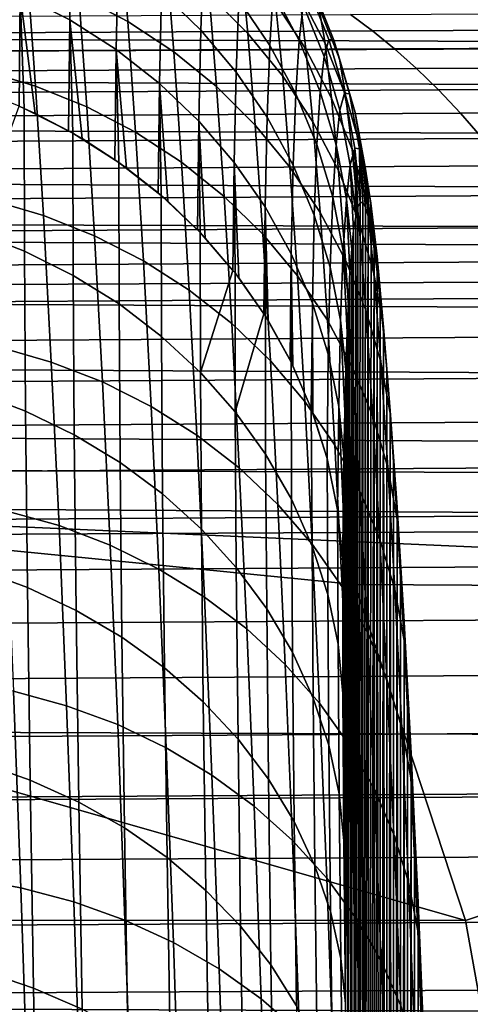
# Model space of a CAD drawing. Header units: metres. Extents: x -23 to 242, y -40 to 23.
# Tile 343 of 450: x 76.34 to 77.53, y 13.94 to 16.55. Entities that reach past the tile are written whole.
import ezdxf

# ---------------------------------------------------------------- set-up
doc = ezdxf.new("R2010")
doc.units = ezdxf.units.M
doc.layers.add('solid_10171013', color=7, linetype='CONTINUOUS')

msp = doc.modelspace()

# ---------------------------------------------------------------- linework, layer by layer
at = {"layer": 'solid_10171013'}
for points in [[(61.950001, 16.404007, 108.028671), (79.095642, 16.478424, 107.922081), (79.087334, 17.052004, 107.046646), (61.950001, 16.984354, 107.155243)], [(76.339409, 16.615269, 102.3265), (76.344955, 16.862541, 101.421326), (76.475853, 16.794706, 101.403969), (76.470352, 16.54862, 102.305283)], [(76.474808, 16.860437, 93.057098), (76.495079, 16.613081, 92.152191), (76.624847, 16.544456, 92.174278), (76.604736, 16.790985, 93.075348)], [(76.713768, 16.623343, 101.359573), (76.72123, 16.818521, 100.456123), (76.825829, 16.715263, 100.435226), (76.818451, 16.521488, 101.332977)], [(76.821091, 16.812765, 94.022682), (76.840202, 16.616213, 93.119453), (76.943443, 16.512606, 93.144875), (76.924553, 16.708141, 94.042412)], [(76.470352, 16.54862, 102.305283), (76.475853, 16.794706, 101.403969), (76.599197, 16.714712, 101.383316), (76.593735, 16.469995, 102.280128)], [(76.604736, 16.790985, 93.075348), (76.624847, 16.544456, 92.174278), (76.746864, 16.463783, 92.199608), (76.726929, 16.709309, 93.096199)], [(76.91951, 16.602407, 100.412224), (76.928719, 16.74674, 99.51165), (77.010437, 16.624128, 99.493462), (77.00135, 16.48106, 100.387337)], [(76.999153, 16.740553, 94.963936), (77.016991, 16.593912, 94.06356), (77.097496, 16.471193, 94.085922), (77.079903, 16.616961, 94.979599)], [(76.217422, 16.711615, 92.118599), (76.238319, 16.415077, 91.222641), (76.379623, 16.37303, 91.240021), (76.358826, 16.668982, 92.133568)], [(76.593735, 16.469995, 102.280128), (76.599197, 16.714712, 101.383316), (76.713768, 16.623343, 101.359573), (76.708359, 16.380165, 102.251305)], [(76.726929, 16.709309, 93.096199), (76.746864, 16.463783, 92.199608), (76.859932, 16.371851, 92.227936), (76.840202, 16.616213, 93.119453)], [(76.818451, 16.521488, 101.332977), (76.825829, 16.715263, 100.435226), (76.91951, 16.602407, 100.412224), (76.912224, 16.410151, 101.303772)], [(76.924553, 16.708141, 94.042412), (76.943443, 16.512606, 93.144875), (77.035645, 16.399504, 93.172226), (77.016991, 16.593912, 94.06356)], [(77.010437, 16.624128, 99.493462), (77.021301, 16.719233, 98.593185), (77.090218, 16.588305, 98.580864), (77.079506, 16.49415, 99.474007)], [(77.063309, 16.714886, 95.879723), (77.079903, 16.616961, 94.979599), (77.147957, 16.486017, 94.995888), (77.131599, 16.583376, 95.888885)], [(76.246925, 16.356014, 103.230995), (76.202202, 16.669292, 102.343582), (76.339409, 16.615269, 102.3265), (76.336037, 16.319998, 103.217209)], [(76.358826, 16.668982, 92.133568), (76.379623, 16.37303, 91.240021), (76.515747, 16.31794, 91.261742), (76.495079, 16.613081, 92.152191)], [(61.950001, 16.65839, 85.342072), (79.397614, 16.603926, 85.261131), (79.418724, 15.994476, 84.409538), (61.950001, 16.052542, 84.48674)], [(76.708359, 16.380165, 102.251305), (76.713768, 16.623343, 101.359573), (76.818451, 16.521488, 101.332977), (76.813103, 16.28001, 102.21907)], [(76.840202, 16.616213, 93.119453), (76.859932, 16.371851, 92.227936), (76.962944, 16.269558, 92.258987), (76.943443, 16.512606, 93.144875)], [(77.00135, 16.48106, 100.387337), (77.010437, 16.624128, 99.493462), (77.079506, 16.49415, 99.474007), (77.070549, 16.352407, 100.360817)], [(77.079903, 16.616961, 94.979599), (77.097496, 16.471193, 94.085922), (77.165291, 16.34119, 94.109291), (77.147957, 16.486017, 94.995888)], [(77.090218, 16.588305, 98.580864), (77.10257, 16.634611, 97.683922), (77.157951, 16.496973, 97.678284), (77.145798, 16.451252, 98.567764)], [(77.10257, 16.634611, 97.683922), (77.116417, 16.632959, 96.785744), (77.171585, 16.495132, 96.78759), (77.157951, 16.496973, 97.678284)], [(77.116417, 16.632959, 96.785744), (77.131599, 16.583376, 95.888885), (77.186539, 16.445759, 95.898193), (77.171585, 16.495132, 96.78759)], [(75.359116, 16.59815, 276.34552), (75.326714, 16.500357, 276.526489), (81.921539, 16.475328, 277.738831), (81.953369, 16.575804, 277.559265)], [(76.349747, 16.313879, 103.214867), (76.336037, 16.319998, 103.217209), (76.339409, 16.615269, 102.3265)], [(76.378448, 16.300545, 103.209755), (76.339409, 16.615269, 102.3265), (76.470352, 16.54862, 102.305283), (76.466995, 16.254726, 103.192184)], [(76.378448, 16.300545, 103.209755), (76.349747, 16.313879, 103.214867), (76.339409, 16.615269, 102.3265)], [(76.495079, 16.613081, 92.152191), (76.515747, 16.31794, 91.261742), (76.645355, 16.250343, 91.287598), (76.624847, 16.544456, 92.174278)], [(76.912224, 16.410151, 101.303772), (76.91951, 16.602407, 100.412224), (77.00135, 16.48106, 100.387337), (76.994156, 16.290419, 101.272263)], [(77.016991, 16.593912, 94.06356), (77.035645, 16.399504, 93.172226), (77.115891, 16.278013, 93.201225), (77.097496, 16.471193, 94.085922)], [(77.079506, 16.49415, 99.474007), (77.090218, 16.588305, 98.580864), (77.145798, 16.451252, 98.567764), (77.135246, 16.358078, 99.453484)], [(77.131599, 16.583376, 95.888885), (77.147957, 16.486017, 94.995888), (77.202637, 16.349005, 95.012642), (77.186539, 16.445759, 95.898193)], [(77.215309, 16.563341, 266.897217), (79.993835, 16.574392, 267.409241), (80.052452, 16.531275, 267.074646), (77.27404, 16.519865, 266.562073)], [(74.43737, 16.549885, 266.383087), (77.215309, 16.563341, 266.897217), (77.27404, 16.519865, 266.562073), (74.496315, 16.505875, 266.047424)], [(76.478966, 16.247963, 103.18959), (76.466995, 16.254726, 103.192184), (76.470352, 16.54862, 102.305283)], [(76.503677, 16.233534, 103.184052), (76.470352, 16.54862, 102.305283), (76.593735, 16.469995, 102.280128), (76.590408, 16.1777, 103.162613)], [(76.503677, 16.233534, 103.184052), (76.478966, 16.247963, 103.18959), (76.470352, 16.54862, 102.305283)], [(76.624847, 16.544456, 92.174278), (76.645355, 16.250343, 91.287598), (76.767189, 16.170904, 91.317329), (76.746864, 16.463783, 92.199608)], [(74.496315, 16.505875, 266.047424), (77.27404, 16.519865, 266.562073), (77.332642, 16.472139, 266.227539), (74.555138, 16.457655, 265.712402)], [(76.813103, 16.28001, 102.21907), (76.818451, 16.521488, 101.332977), (76.912224, 16.410151, 101.303772), (76.906937, 16.170511, 102.183762)], [(76.943443, 16.512606, 93.144875), (76.962944, 16.269558, 92.258987), (77.054886, 16.157907, 92.29245), (77.035645, 16.399504, 93.172226)], [(77.27404, 16.519865, 266.562073), (80.052452, 16.531275, 267.074646), (80.110939, 16.483868, 266.740692), (77.332642, 16.472139, 266.227539)], [(75.326714, 16.500357, 276.526489), (75.295914, 16.386835, 276.698334), (81.891319, 16.359268, 277.908997), (81.921539, 16.475328, 277.738831)], [(77.070549, 16.352407, 100.360817), (77.079506, 16.49415, 99.474007), (77.135246, 16.358078, 99.453484), (77.126434, 16.21771, 100.332916)], [(77.145798, 16.451252, 98.567764), (77.157951, 16.496973, 97.678284), (77.199463, 16.354548, 97.672256), (77.1875, 16.309418, 98.554039)], [(77.147957, 16.486017, 94.995888), (77.165291, 16.34119, 94.109291), (77.219696, 16.205175, 94.13343), (77.202637, 16.349005, 95.012642)], [(77.157951, 16.496973, 97.678284), (77.171585, 16.495132, 96.78759), (77.212868, 16.352526, 96.789268), (77.199463, 16.354548, 97.672256)], [(77.171585, 16.495132, 96.78759), (77.186539, 16.445759, 95.898193), (77.227577, 16.303381, 95.907585), (77.212868, 16.352526, 96.789268)], [(61.950001, 15.779171, 108.870125), (79.106224, 15.859885, 108.766479), (79.095642, 16.478424, 107.922081), (61.950001, 16.404007, 108.028671)], [(74.555138, 16.457655, 265.712402), (77.332642, 16.472139, 266.227539), (77.391106, 16.419918, 265.893677), (74.613815, 16.404978, 265.378082)], [(76.600639, 16.170546, 103.159859), (76.590408, 16.1777, 103.162613), (76.593735, 16.469995, 102.280128)], [(76.621437, 16.155598, 103.154114), (76.593735, 16.469995, 102.280128), (76.708359, 16.380165, 102.251305), (76.705063, 16.089674, 103.128769)], [(76.621437, 16.155598, 103.154114), (76.600639, 16.170546, 103.159859), (76.593735, 16.469995, 102.280128)], [(76.746864, 16.463783, 92.199608), (76.767189, 16.170904, 91.317329), (76.880043, 16.080399, 91.350655), (76.859932, 16.371851, 92.227936)], [(76.994156, 16.290419, 101.272263), (77.00135, 16.48106, 100.387337), (77.070549, 16.352407, 100.360817), (77.063461, 16.163464, 101.238747)], [(77.097496, 16.471193, 94.085922), (77.115891, 16.278013, 93.201225), (77.183403, 16.149324, 93.231606), (77.165291, 16.34119, 94.109291)], [(77.332642, 16.472139, 266.227539), (80.110939, 16.483868, 266.740692), (80.169289, 16.431925, 266.40741), (77.391106, 16.419918, 265.893677)], [(77.135246, 16.358078, 99.453484), (77.145798, 16.451252, 98.567764), (77.1875, 16.309418, 98.554039), (77.177124, 16.217245, 99.432098)], [(77.186539, 16.445759, 95.898193), (77.202637, 16.349005, 95.012642), (77.243408, 16.207264, 95.029701), (77.227577, 16.303381, 95.907585)], [(74.613815, 16.404978, 265.378082), (77.391106, 16.419918, 265.893677), (77.449409, 16.362947, 265.560608), (74.672348, 16.347589, 265.044556)], [(76.238319, 16.415077, 91.222641), (76.259392, 16.071333, 90.343765), (76.400589, 16.029993, 90.363487), (76.379623, 16.37303, 91.240021)], [(76.906937, 16.170511, 102.183762), (76.912224, 16.410151, 101.303772), (76.994156, 16.290419, 101.272263), (76.988937, 16.05274, 102.145706)], [(77.391106, 16.419918, 265.893677), (80.169289, 16.431925, 266.40741), (80.227478, 16.375202, 266.07489), (77.449409, 16.362947, 265.560608)], [(81.891319, 16.359268, 277.908997), (75.295914, 16.386835, 276.698334), (75.266891, 16.258707, 276.860016), (81.862892, 16.228756, 278.068817)], [(77.035645, 16.399504, 93.172226), (77.054886, 16.157907, 92.29245), (77.134872, 16.037992, 92.328003), (77.115891, 16.278013, 93.201225)], [(74.672348, 16.347589, 265.044556), (77.449409, 16.362947, 265.560608), (77.507553, 16.300982, 265.228394), (74.730705, 16.285244, 264.711884)], [(76.379623, 16.37303, 91.240021), (76.400589, 16.029993, 90.363487), (76.536583, 15.975871, 90.388252), (76.515747, 16.31794, 91.261742)], [(76.7136, 16.082375, 103.125961), (76.705063, 16.089674, 103.128769), (76.708359, 16.380165, 102.251305)], [(76.730652, 16.067448, 103.120224), (76.708359, 16.380165, 102.251305), (76.813103, 16.28001, 102.21907), (76.809845, 15.991506, 103.091003)], [(76.730652, 16.067448, 103.120224), (76.7136, 16.082375, 103.125961), (76.708359, 16.380165, 102.251305)], [(76.859932, 16.371851, 92.227936), (76.880043, 16.080399, 91.350655), (76.982826, 15.979713, 91.387238), (76.962944, 16.269558, 92.258987)], [(77.126434, 16.21771, 100.332916), (77.135246, 16.358078, 99.453484), (77.177124, 16.217245, 99.432098), (77.168449, 16.078285, 100.303925)], [(77.449409, 16.362947, 265.560608), (80.227478, 16.375202, 266.07489), (80.285515, 16.313452, 265.743195), (77.507553, 16.300982, 265.228394)], [(77.063461, 16.163464, 101.238747), (77.070549, 16.352407, 100.360817), (77.126434, 16.21771, 100.332916), (77.119446, 16.030529, 101.203552)], [(77.165291, 16.34119, 94.109291), (77.183403, 16.149324, 93.231606), (77.237526, 16.014698, 93.263054), (77.219696, 16.205175, 94.13343)], [(77.1875, 16.309418, 98.554039), (77.199463, 16.354548, 97.672256), (77.226677, 16.208727, 97.665878), (77.21492, 16.16419, 98.539803)], [(77.199463, 16.354548, 97.672256), (77.212868, 16.352526, 96.789268), (77.239861, 16.206532, 96.790764), (77.226677, 16.208727, 97.665878)], [(77.202637, 16.349005, 95.012642), (77.219696, 16.205175, 94.13343), (77.260185, 16.064482, 94.158112), (77.243408, 16.207264, 95.029701)], [(77.212868, 16.352526, 96.789268), (77.227577, 16.303381, 95.907585), (77.254311, 16.157635, 95.916939), (77.239861, 16.206532, 96.790764)], [(76.350395, 15.934746, 104.070518), (76.214882, 15.987206, 104.094276), (76.336037, 16.319998, 103.217209), (76.349747, 16.313879, 103.214867)], [(76.349747, 16.313879, 103.214867), (76.466995, 16.254726, 103.192184), (76.478966, 16.247963, 103.18959)], [(76.378448, 16.300545, 103.209755), (76.466995, 16.254726, 103.192184), (76.349747, 16.313879, 103.214867)], [(76.479614, 15.87042, 104.041428), (76.350395, 15.934746, 104.070518), (76.349747, 16.313879, 103.214867), (76.478966, 16.247963, 103.18959)], [(76.515747, 16.31794, 91.261742), (76.536583, 15.975871, 90.388252), (76.666031, 15.909495, 90.417809), (76.645355, 16.250343, 91.287598)], [(77.177124, 16.217245, 99.432098), (77.1875, 16.309418, 98.554039), (77.21492, 16.16419, 98.539803), (77.204712, 16.07303, 99.410042)], [(77.227577, 16.303381, 95.907585), (77.243408, 16.207264, 95.029701), (77.269875, 16.062185, 95.046898), (77.254311, 16.157635, 95.916939)], [(77.507553, 16.300982, 265.228394), (80.285515, 16.313452, 265.743195), (80.343369, 16.246431, 265.412384), (77.565514, 16.233772, 264.897064)], [(74.730705, 16.285244, 264.711884), (77.507553, 16.300982, 265.228394), (77.565514, 16.233772, 264.897064), (74.788895, 16.217686, 264.380127)], [(76.816757, 15.9843, 103.088226), (76.809845, 15.991506, 103.091003), (76.813103, 16.28001, 102.21907)], [(76.830269, 15.96993, 103.082695), (76.813103, 16.28001, 102.21907), (76.906937, 16.170511, 102.183762), (76.903717, 15.884159, 103.049667)], [(76.830269, 15.96993, 103.082695), (76.816757, 15.9843, 103.088226), (76.813103, 16.28001, 102.21907)], [(76.988937, 16.05274, 102.145706), (76.994156, 16.290419, 101.272263), (77.063461, 16.163464, 101.238747), (77.058311, 15.92785, 102.105293)], [(77.115891, 16.278013, 93.201225), (77.134872, 16.037992, 92.328003), (77.202103, 15.910987, 92.365303), (77.183403, 16.149324, 93.231606)], [(81.862892, 16.228756, 278.068817), (75.266891, 16.258707, 276.860016), (75.239815, 16.117285, 277.010712), (81.836418, 16.085119, 278.217468)], [(76.645355, 16.250343, 91.287598), (76.666031, 15.909495, 90.417809), (76.787674, 15.831516, 90.451859), (76.767189, 16.170904, 91.317329)], [(76.962944, 16.269558, 92.258987), (76.982826, 15.979713, 91.387238), (77.074516, 15.869835, 91.42672), (77.054886, 16.157907, 92.29245)], [(74.788895, 16.217686, 264.380127), (77.565514, 16.233772, 264.897064), (77.623283, 16.161066, 264.566742), (74.846886, 16.144665, 264.049377)], [(76.478966, 16.247963, 103.18959), (76.590408, 16.1777, 103.162613), (76.600639, 16.170546, 103.159859)], [(76.503677, 16.233534, 103.184052), (76.590408, 16.1777, 103.162613), (76.478966, 16.247963, 103.18959)], [(76.601288, 15.794849, 104.007278), (76.479614, 15.87042, 104.041428), (76.478966, 16.247963, 103.18959), (76.600639, 16.170546, 103.159859)], [(77.119446, 16.030529, 101.203552), (77.126434, 16.21771, 100.332916), (77.168449, 16.078285, 100.303925), (77.161575, 15.892914, 101.167046)], [(77.168449, 16.078285, 100.303925), (77.177124, 16.217245, 99.432098), (77.204712, 16.07303, 99.410042), (77.196182, 15.935499, 100.274117)], [(77.21492, 16.16419, 98.539803), (77.226677, 16.208727, 97.665878), (77.229462, 16.026897, 98.392174)], [(77.219696, 16.205175, 94.13343), (77.237526, 16.014698, 93.263054), (77.277725, 15.875455, 93.295288), (77.260185, 16.064482, 94.158112)], [(77.226677, 16.208727, 97.665878), (77.241646, 16.064159, 97.497765), (77.235359, 16.051701, 97.945091)], [(77.226677, 16.208727, 97.665878), (77.239861, 16.206532, 96.790764), (77.241646, 16.064159, 97.497765)], [(77.226677, 16.208727, 97.665878), (77.235359, 16.051701, 97.945091), (77.229462, 16.026897, 98.392174)], [(77.239861, 16.206532, 96.790764), (77.255295, 16.052019, 96.602066), (77.248291, 16.064259, 97.050018)], [(77.239861, 16.206532, 96.790764), (77.254311, 16.157635, 95.916939), (77.255295, 16.052019, 96.602066)], [(77.239861, 16.206532, 96.790764), (77.248291, 16.064259, 97.050018), (77.241646, 16.064159, 97.497765)], [(77.243408, 16.207264, 95.029701), (77.260185, 16.064482, 94.158112), (77.286362, 15.920486, 94.18309), (77.269875, 16.062185, 95.046898)], [(74.846886, 16.144665, 264.049377), (77.623283, 16.161066, 264.566742), (77.680855, 16.082617, 264.237457), (74.904678, 16.065933, 263.719727)], [(76.600639, 16.170546, 103.159859), (76.705063, 16.089674, 103.128769), (76.7136, 16.082375, 103.125961)], [(76.621437, 16.155598, 103.154114), (76.705063, 16.089674, 103.128769), (76.600639, 16.170546, 103.159859)], [(76.714241, 15.708759, 103.968399), (76.601288, 15.794849, 104.007278), (76.600639, 16.170546, 103.159859), (76.7136, 16.082375, 103.125961)], [(76.767189, 16.170904, 91.317329), (76.787674, 15.831516, 90.451859), (76.900322, 15.742697, 90.490074), (76.880043, 16.080399, 91.350655)], [(76.909126, 15.877264, 103.047012), (76.903717, 15.884159, 103.049667), (76.906937, 16.170511, 102.183762)], [(76.919357, 15.863976, 103.041901), (76.906937, 16.170511, 102.183762), (76.988937, 16.05274, 102.145706), (76.985756, 15.768692, 103.005188)], [(76.919357, 15.863976, 103.041901), (76.909126, 15.877264, 103.047012), (76.906937, 16.170511, 102.183762)], [(77.054886, 16.157907, 92.29245), (77.074516, 15.869835, 91.42672), (77.154221, 15.751839, 91.468719), (77.134872, 16.037992, 92.328003)], [(77.058311, 15.92785, 102.105293), (77.063461, 16.163464, 101.238747), (77.119446, 16.030529, 101.203552), (77.114372, 15.797063, 102.062904)], [(77.183403, 16.149324, 93.231606), (77.202103, 15.910987, 92.365303), (77.255928, 15.778136, 92.403976), (77.237526, 16.014698, 93.263054)], [(77.204712, 16.07303, 99.410042), (77.21492, 16.16419, 98.539803), (77.223969, 15.989826, 98.838013), (77.218895, 15.94048, 99.282425)], [(77.21492, 16.16419, 98.539803), (77.229462, 16.026897, 98.392174), (77.223969, 15.989826, 98.838013)], [(77.254311, 16.157635, 95.916939), (77.270248, 15.990514, 95.708237), (77.262619, 16.027449, 96.154877)], [(77.254311, 16.157635, 95.916939), (77.269875, 16.062185, 95.046898), (77.270248, 15.990514, 95.708237)], [(77.254311, 16.157635, 95.916939), (77.262619, 16.027449, 96.154877), (77.255295, 16.052019, 96.602066)], [(81.836418, 16.085119, 278.217468), (75.239815, 16.117285, 277.010712), (75.214844, 15.963886, 277.149506), (81.812042, 15.92969, 278.354004)], [(74.904678, 16.065933, 263.719727), (77.680855, 16.082617, 264.237457), (77.738213, 15.998201, 263.909332), (74.962257, 15.981263, 263.391235)], [(76.259392, 16.071333, 90.343765), (76.280388, 15.681384, 89.484428), (76.421486, 15.640869, 89.506447), (76.400589, 16.029993, 90.363487)], [(76.7136, 16.082375, 103.125961), (76.809845, 15.991506, 103.091003), (76.816757, 15.9843, 103.088226)], [(76.730652, 16.067448, 103.120224), (76.809845, 15.991506, 103.091003), (76.7136, 16.082375, 103.125961)], [(76.817398, 15.612982, 103.925171), (76.714241, 15.708759, 103.968399), (76.7136, 16.082375, 103.125961), (76.816757, 15.9843, 103.088226)], [(76.880043, 16.080399, 91.350655), (76.900322, 15.742697, 90.490074), (77.002861, 15.643908, 90.532082), (76.982826, 15.979713, 91.387238)], [(77.161575, 15.892914, 101.167046), (77.168449, 16.078285, 100.303925), (77.196182, 15.935499, 100.274117), (77.189423, 15.751969, 101.129562)], [(77.196182, 15.935499, 100.274117), (77.204712, 16.07303, 99.410042), (77.214249, 15.878863, 99.725563), (77.21006, 15.805126, 100.166473)], [(77.204712, 16.07303, 99.410042), (77.218895, 15.94048, 99.282425), (77.214249, 15.878863, 99.725563)], [(61.950001, 16.052542, 84.48674), (79.418724, 15.994476, 84.409538), (79.438622, 15.341434, 83.590981), (61.950001, 15.402838, 83.664307)], [(76.989799, 15.762303, 103.002724), (76.985756, 15.768692, 103.005188), (76.988937, 16.05274, 102.145706)], [(76.99707, 15.750614, 102.998222), (76.988937, 16.05274, 102.145706), (77.058311, 15.92785, 102.105293), (77.055168, 15.646227, 102.957985)], [(76.99707, 15.750614, 102.998222), (76.989799, 15.762303, 103.002724), (76.988937, 16.05274, 102.145706)], [(77.225975, 12.412961, 107.133835), (77.229462, 16.026897, 98.392174), (77.235359, 16.051701, 97.945091)], [(77.237068, 11.832316, 107.772018), (77.225975, 12.412961, 107.133835), (77.235359, 16.051701, 97.945091)], [(77.237068, 11.832316, 107.772018), (77.235359, 16.051701, 97.945091), (77.241646, 16.064159, 97.497765)], [(77.237068, 11.832316, 107.772018), (77.241646, 16.064159, 97.497765), (77.248291, 16.064259, 97.050018)], [(77.249588, 11.218455, 108.378448), (77.237068, 11.832316, 107.772018), (77.248291, 16.064259, 97.050018)], [(77.249588, 11.218455, 108.378448), (77.248291, 16.064259, 97.050018), (77.255295, 16.052019, 96.602066)], [(77.249588, 11.218455, 108.378448), (77.255295, 16.052019, 96.602066), (77.262619, 16.027449, 96.154877)], [(77.260185, 16.064482, 94.158112), (77.277725, 15.875455, 93.295288), (77.303604, 15.732956, 93.327965), (77.286362, 15.920486, 94.18309)], [(77.269875, 16.062185, 95.046898), (77.286324, 15.879764, 94.818344), (77.27816, 15.941257, 95.262398)], [(77.269875, 16.062185, 95.046898), (77.286362, 15.920486, 94.18309), (77.286324, 15.879764, 94.818344)], [(77.269875, 16.062185, 95.046898), (77.27816, 15.941257, 95.262398), (77.270248, 15.990514, 95.708237)], [(76.400589, 16.029993, 90.363487), (76.421486, 15.640869, 89.506447), (76.55735, 15.587872, 89.53418), (76.536583, 15.975871, 90.388252)], [(77.114372, 15.797063, 102.062904), (77.119446, 16.030529, 101.203552), (77.161575, 15.892914, 101.167046), (77.156578, 15.661656, 102.018982)], [(77.134872, 16.037992, 92.328003), (77.154221, 15.751839, 91.468719), (77.221169, 15.626881, 91.512825), (77.202103, 15.910987, 92.365303)], [(77.225975, 12.412961, 107.133835), (77.223969, 15.989826, 98.838013), (77.229462, 16.026897, 98.392174)], [(77.26339, 10.572803, 108.951736), (77.249588, 11.218455, 108.378448), (77.262619, 16.027449, 96.154877)], [(77.26339, 10.572803, 108.951736), (77.262619, 16.027449, 96.154877), (77.270248, 15.990514, 95.708237)], [(74.962257, 15.981263, 263.391235), (77.738213, 15.998201, 263.909332), (77.795334, 15.907728, 263.582489), (75.019592, 15.890565, 263.064056)], [(77.216431, 12.958369, 106.466179), (77.218895, 15.94048, 99.282425), (77.223969, 15.989826, 98.838013)], [(77.225975, 12.412961, 107.133835), (77.216431, 12.958369, 106.466179), (77.223969, 15.989826, 98.838013)], [(77.237526, 16.014698, 93.263054), (77.255928, 15.778136, 92.403976), (77.295822, 15.640742, 92.443657), (77.277725, 15.875455, 93.295288)], [(77.26339, 10.572803, 108.951736), (77.270248, 15.990514, 95.708237), (77.27816, 15.941257, 95.262398)], [(81.812042, 15.92969, 278.354004), (75.214844, 15.963886, 277.149506), (75.192131, 15.799826, 277.275543), (81.789925, 15.763794, 278.477631)], [(76.214882, 15.987206, 104.094276), (76.350395, 15.934746, 104.070518), (76.353249, 15.510493, 104.904694), (76.217751, 15.561474, 104.931557)], [(76.536583, 15.975871, 90.388252), (76.55735, 15.587872, 89.53418), (76.686638, 15.522906, 89.567345), (76.666031, 15.909495, 90.417809)], [(76.830269, 15.96993, 103.082695), (76.903717, 15.884159, 103.049667), (76.816757, 15.9843, 103.088226)], [(76.817398, 15.612982, 103.925171), (76.816757, 15.9843, 103.088226), (76.903717, 15.884159, 103.049667)], [(76.982826, 15.979713, 91.387238), (77.002861, 15.643908, 90.532082), (77.094299, 15.536116, 90.577469), (77.074516, 15.869835, 91.42672)], [(77.216431, 12.958369, 106.466179), (77.214249, 15.878863, 99.725563), (77.218895, 15.94048, 99.282425)], [(77.27832, 9.896859, 109.490395), (77.26339, 10.572803, 108.951736), (77.27816, 15.941257, 95.262398)], [(77.27832, 9.896859, 109.490395), (77.27816, 15.941257, 95.262398), (77.286324, 15.879764, 94.818344)], [(76.350395, 15.934746, 104.070518), (76.479614, 15.87042, 104.041428), (76.482445, 15.447951, 104.871872), (76.353249, 15.510493, 104.904694)], [(77.058006, 15.640521, 102.955788), (77.055168, 15.646227, 102.957985), (77.058311, 15.92785, 102.105293)], [(77.062721, 15.630899, 102.952072), (77.058006, 15.640521, 102.955788), (77.058311, 15.92785, 102.105293)], [(77.062721, 15.630899, 102.952072), (77.058311, 15.92785, 102.105293), (77.114372, 15.797063, 102.062904), (77.111275, 15.517968, 102.908524)], [(77.189423, 15.751969, 101.129562), (77.196182, 15.935499, 100.274117), (77.206329, 15.719239, 100.60511), (77.203064, 15.621229, 101.041512)], [(77.196182, 15.935499, 100.274117), (77.21006, 15.805126, 100.166473), (77.206329, 15.719239, 100.60511)], [(77.202103, 15.910987, 92.365303), (77.221169, 15.626881, 91.512825), (77.274689, 15.496185, 91.558609), (77.255928, 15.778136, 92.403976)], [(77.286362, 15.920486, 94.18309), (77.294724, 15.805978, 94.375816), (77.286324, 15.879764, 94.818344)], [(77.286362, 15.920486, 94.18309), (77.303337, 15.719972, 93.935127), (77.294724, 15.805978, 94.375816)], [(77.286362, 15.920486, 94.18309), (77.303604, 15.732956, 93.327965), (77.303337, 15.719972, 93.935127)], [(75.019592, 15.890565, 263.064056), (77.795334, 15.907728, 263.582489), (77.85218, 15.811152, 263.25708), (75.07666, 15.793795, 262.738312)], [(76.666031, 15.909495, 90.417809), (76.686638, 15.522906, 89.567345), (76.808098, 15.44661, 89.605614), (76.787674, 15.831516, 90.451859)], [(77.156578, 15.661656, 102.018982), (77.161575, 15.892914, 101.167046), (77.189423, 15.751969, 101.129562), (77.184509, 15.522961, 101.97393)], [(61.950001, 15.111086, 109.677917), (79.118958, 15.198066, 109.577515), (79.106224, 15.859885, 108.766479), (61.950001, 15.779171, 108.870125)], [(76.479614, 15.87042, 104.041428), (76.601288, 15.794849, 104.007278), (76.604103, 15.374449, 104.833405), (76.482445, 15.447951, 104.871872)], [(76.90976, 15.508437, 103.877998), (76.817398, 15.612982, 103.925171), (76.903717, 15.884159, 103.049667), (76.909126, 15.877264, 103.047012)], [(76.919357, 15.863976, 103.041901), (76.985756, 15.768692, 103.005188), (76.909126, 15.877264, 103.047012)], [(76.90976, 15.508437, 103.877998), (76.909126, 15.877264, 103.047012), (76.985756, 15.768692, 103.005188)], [(77.074516, 15.869835, 91.42672), (77.094299, 15.536116, 90.577469), (77.173729, 15.420376, 90.625793), (77.154221, 15.751839, 91.468719)], [(77.208534, 13.467215, 105.770821), (77.21006, 15.805126, 100.166473), (77.214249, 15.878863, 99.725563)], [(77.216431, 12.958369, 106.466179), (77.208534, 13.467215, 105.770821), (77.214249, 15.878863, 99.725563)], [(77.277725, 15.875455, 93.295288), (77.295822, 15.640742, 92.443657), (77.321388, 15.50015, 92.483948), (77.303604, 15.732956, 93.327965)], [(77.294212, 9.193026, 109.992439), (77.27832, 9.896859, 109.490395), (77.286324, 15.879764, 94.818344)], [(77.294212, 9.193026, 109.992439), (77.286324, 15.879764, 94.818344), (77.294724, 15.805978, 94.375816)], [(75.07666, 15.793795, 262.738312), (77.85218, 15.811152, 263.25708), (77.908745, 15.708425, 262.933289), (75.133438, 15.690911, 262.414154)], [(76.787674, 15.831516, 90.451859), (76.808098, 15.44661, 89.605614), (76.920532, 15.359732, 89.648613), (76.900322, 15.742697, 90.490074)], [(81.789925, 15.763794, 278.477631), (75.192131, 15.799826, 277.275543), (75.171837, 15.62642, 277.387878), (81.770218, 15.58876, 278.587463)], [(76.601288, 15.794849, 104.007278), (76.714241, 15.708759, 103.968399), (76.717033, 15.290694, 104.789665), (76.604103, 15.374449, 104.833405)], [(77.115738, 15.505945, 102.903893), (77.111275, 15.517968, 102.908524), (77.114372, 15.797063, 102.062904)], [(77.115738, 15.505945, 102.903893), (77.114372, 15.797063, 102.062904), (77.156578, 15.661656, 102.018982), (77.153519, 15.385163, 102.857307)], [(77.208534, 13.467215, 105.770821), (77.206329, 15.719239, 100.60511), (77.21006, 15.805126, 100.166473)], [(77.294212, 9.193026, 109.992439), (77.294724, 15.805978, 94.375816), (77.303337, 15.719972, 93.935127)], [(76.990433, 15.396132, 103.827354), (76.90976, 15.508437, 103.877998), (76.985756, 15.768692, 103.005188), (76.989799, 15.762303, 103.002724)], [(76.989799, 15.762303, 103.002724), (77.055168, 15.646227, 102.957985), (77.058006, 15.640521, 102.955788)], [(76.99707, 15.750614, 102.998222), (77.055168, 15.646227, 102.957985), (76.989799, 15.762303, 103.002724)], [(77.05864, 15.277152, 103.773705), (76.990433, 15.396132, 103.827354), (76.989799, 15.762303, 103.002724), (77.058006, 15.640521, 102.955788)], [(77.255928, 15.778136, 92.403976), (77.274689, 15.496185, 91.558609), (77.31427, 15.361034, 91.605621), (77.295822, 15.640742, 92.443657)], [(76.900322, 15.742697, 90.490074), (76.920532, 15.359732, 89.648613), (77.022835, 15.263121, 89.695923), (77.002861, 15.643908, 90.532082)], [(77.154221, 15.751839, 91.468719), (77.173729, 15.420376, 90.625793), (77.240387, 15.297823, 90.676582), (77.221169, 15.626881, 91.512825)], [(77.184509, 15.522961, 101.97393), (77.189423, 15.751969, 101.129562), (77.200287, 15.511394, 101.47451), (77.197998, 15.389847, 101.903656)], [(77.189423, 15.751969, 101.129562), (77.203064, 15.621229, 101.041512), (77.200287, 15.511394, 101.47451)], [(77.303604, 15.732956, 93.327965), (77.312119, 15.621907, 93.497231), (77.303337, 15.719972, 93.935127)], [(77.303604, 15.732956, 93.327965), (77.321068, 15.511702, 93.061836), (77.312119, 15.621907, 93.497231)], [(77.303604, 15.732956, 93.327965), (77.321388, 15.50015, 92.483948), (77.321068, 15.511702, 93.061836)], [(75.133438, 15.690911, 262.414154), (77.908745, 15.708425, 262.933289), (77.964989, 15.599502, 262.611237), (75.189903, 15.581871, 262.091766)], [(76.714241, 15.708759, 103.968399), (76.817398, 15.612982, 103.925171), (76.82016, 15.197495, 104.741066), (76.717033, 15.290694, 104.789665)], [(77.202377, 13.938372, 105.049286), (77.203064, 15.621229, 101.041512), (77.206329, 15.719239, 100.60511)], [(77.208534, 13.467215, 105.770821), (77.202377, 13.938372, 105.049286), (77.206329, 15.719239, 100.60511)], [(77.310898, 8.463033, 110.456635), (77.294212, 9.193026, 109.992439), (77.303337, 15.719972, 93.935127)], [(77.310898, 8.463033, 110.456635), (77.303337, 15.719972, 93.935127), (77.312119, 15.621907, 93.497231)], [(76.280388, 15.681384, 89.484428), (76.301079, 15.246346, 88.647049), (76.442085, 15.206771, 88.671303), (76.421486, 15.640869, 89.506447)], [(77.153519, 15.385163, 102.857307), (77.156578, 15.661656, 102.018982), (77.184509, 15.522961, 101.97393), (77.181496, 15.249119, 102.804817)], [(81.770218, 15.58876, 278.587463), (75.171837, 15.62642, 277.387878), (75.154129, 15.444983, 277.485718), (81.75309, 15.405918, 278.682617)], [(76.421486, 15.640869, 89.506447), (76.442085, 15.206771, 88.671303), (76.577812, 15.155048, 88.70192), (76.55735, 15.587872, 89.53418)], [(77.002861, 15.643908, 90.532082), (77.022835, 15.263121, 89.695923), (77.114014, 15.157723, 89.747086), (77.094299, 15.536116, 90.577469)], [(77.062721, 15.630899, 102.952072), (77.111275, 15.517968, 102.908524), (77.058006, 15.640521, 102.955788)], [(77.113731, 15.152638, 103.71759), (77.05864, 15.277152, 103.773705), (77.058006, 15.640521, 102.955788), (77.111275, 15.517968, 102.908524)], [(77.221169, 15.626881, 91.512825), (77.240387, 15.297823, 90.676582), (77.293602, 15.169658, 90.729332), (77.274689, 15.496185, 91.558609)], [(77.295822, 15.640742, 92.443657), (77.31427, 15.361034, 91.605621), (77.339516, 15.22275, 91.653404), (77.321388, 15.50015, 92.483948)], [(75.189903, 15.581871, 262.091766), (77.964989, 15.599502, 262.611237), (78.020882, 15.484336, 262.291107), (75.246025, 15.466631, 261.77124)], [(76.817398, 15.612982, 103.925171), (76.90976, 15.508437, 103.877998), (76.912491, 15.095748, 104.688087), (76.82016, 15.197495, 104.741066)], [(77.202377, 13.938372, 105.049286), (77.200287, 15.511394, 101.47451), (77.203064, 15.621229, 101.041512)], [(77.310898, 8.463033, 110.456635), (77.312119, 15.621907, 93.497231), (77.321068, 15.511702, 93.061836)], [(76.55735, 15.587872, 89.53418), (76.577812, 15.155048, 88.70192), (76.706947, 15.09168, 88.738602), (76.686638, 15.522906, 89.567345)], [(76.217751, 15.561474, 104.931557), (76.353249, 15.510493, 104.904694), (76.358276, 15.042342, 105.715034), (76.222809, 15.091691, 105.744911)], [(76.686638, 15.522906, 89.567345), (76.706947, 15.09168, 88.738602), (76.828224, 15.017286, 88.780975), (76.808098, 15.44661, 89.605614)], [(77.094299, 15.536116, 90.577469), (77.114014, 15.157723, 89.747086), (77.193176, 15.044571, 89.80159), (77.173729, 15.420376, 90.625793)], [(77.181496, 15.249119, 102.804817), (77.184509, 15.522961, 101.97393), (77.196213, 15.256486, 102.329353), (77.194916, 15.111313, 102.751602)], [(77.184509, 15.522961, 101.97393), (77.197998, 15.389847, 101.903656), (77.196213, 15.256486, 102.329353)], [(76.353249, 15.510493, 104.904694), (76.482445, 15.447951, 104.871872), (76.487434, 14.981769, 105.678581), (76.358276, 15.042342, 105.715034)], [(76.90976, 15.508437, 103.877998), (76.990433, 15.396132, 103.827354), (76.993134, 14.986434, 104.631233), (76.912491, 15.095748, 104.688087)], [(77.115738, 15.505945, 102.903893), (77.153519, 15.385163, 102.857307), (77.111275, 15.517968, 102.908524)], [(77.155167, 15.023787, 103.659554), (77.113731, 15.152638, 103.71759), (77.111275, 15.517968, 102.908524), (77.153519, 15.385163, 102.857307)], [(77.198029, 14.370388, 104.303703), (77.197998, 15.389847, 101.903656), (77.200287, 15.511394, 101.47451)], [(77.202377, 13.938372, 105.049286), (77.198029, 14.370388, 104.303703), (77.200287, 15.511394, 101.47451)], [(77.274689, 15.496185, 91.558609), (77.293602, 15.169658, 90.729332), (77.33287, 15.037137, 90.783546), (77.31427, 15.361034, 91.605621)], [(77.328178, 7.708538, 110.881821), (77.310898, 8.463033, 110.456635), (77.321068, 15.511702, 93.061836)], [(77.328178, 7.708538, 110.881821), (77.321068, 15.511702, 93.061836), (77.330147, 15.389462, 92.629295)], [(77.321388, 15.50015, 92.483948), (77.330147, 15.389462, 92.629295), (77.321068, 15.511702, 93.061836)], [(77.321388, 15.50015, 92.483948), (77.339317, 15.255429, 92.200546), (77.330147, 15.389462, 92.629295)], [(77.321388, 15.50015, 92.483948), (77.339516, 15.22275, 91.653404), (77.339317, 15.255429, 92.200546)], [(75.246025, 15.466631, 261.77124), (78.020882, 15.484336, 262.291107), (78.076401, 15.362881, 261.973022), (75.301781, 15.345149, 261.452789)], [(81.75309, 15.405918, 278.682617), (75.154129, 15.444983, 277.485718), (75.13916, 15.256831, 277.568085), (81.738686, 15.216594, 278.762268)], [(76.482445, 15.447951, 104.871872), (76.604103, 15.374449, 104.833405), (76.609047, 14.910553, 105.63591), (76.487434, 14.981769, 105.678581)], [(76.808098, 15.44661, 89.605614), (76.828224, 15.017286, 88.780975), (76.940445, 14.932596, 88.828636), (76.920532, 15.359732, 89.648613)], [(77.173729, 15.420376, 90.625793), (77.193176, 15.044571, 89.80159), (77.259537, 14.924774, 89.85891), (77.240387, 15.297823, 90.676582)], [(61.950001, 15.402838, 83.664307), (79.438622, 15.341434, 83.590981), (79.457031, 14.646539, 82.807617), (61.950001, 14.71056, 82.876457)], [(76.990433, 15.396132, 103.827354), (77.05864, 15.277152, 103.773705), (77.06131, 14.870605, 104.571053), (76.993134, 14.986434, 104.631233)], [(77.195534, 14.761601, 103.537361), (77.196213, 15.256486, 102.329353), (77.197998, 15.389847, 101.903656)], [(77.198029, 14.370388, 104.303703), (77.195534, 14.761601, 103.537361), (77.197998, 15.389847, 101.903656)], [(77.328178, 7.708538, 110.881821), (77.330147, 15.389462, 92.629295), (77.339317, 15.255429, 92.200546)], [(75.301781, 15.345149, 261.452789), (78.076401, 15.362881, 261.973022), (78.131523, 15.235089, 261.657196), (75.357147, 15.217382, 261.136536)], [(76.604103, 15.374449, 104.833405), (76.717033, 15.290694, 104.789665), (76.721931, 14.829382, 105.587433), (76.609047, 14.910553, 105.63591)], [(77.182549, 14.891851, 103.600121), (77.155167, 15.023787, 103.659554), (77.153519, 15.385163, 102.857307), (77.181496, 15.249119, 102.804817)], [(76.920532, 15.359732, 89.648613), (76.940445, 14.932596, 88.828636), (77.042519, 14.83844, 88.881111), (77.022835, 15.263121, 89.695923)], [(77.31427, 15.361034, 91.605621), (77.33287, 15.037137, 90.783546), (77.357796, 14.901556, 90.838676), (77.339516, 15.22275, 91.653404)], [(76.717033, 15.290694, 104.789665), (76.82016, 15.197495, 104.741066), (76.825012, 14.739038, 105.533615), (76.721931, 14.829382, 105.587433)], [(77.240387, 15.297823, 90.676582), (77.259537, 14.924774, 89.85891), (77.312454, 14.799504, 89.91848), (77.293602, 15.169658, 90.729332)], [(77.022835, 15.263121, 89.695923), (77.042519, 14.83844, 88.881111), (77.133446, 14.735738, 88.937897), (77.114014, 15.157723, 89.747086)], [(77.05864, 15.277152, 103.773705), (77.113731, 15.152638, 103.71759), (77.116356, 14.749377, 104.508125), (77.06131, 14.870605, 104.571053)], [(75.13916, 15.256831, 277.568085), (74.348503, 15.065831, 277.493561), (77.520554, 14.159247, 278.320465), (77.228111, 15.050993, 278.014313)], [(75.13916, 15.256831, 277.568085), (77.228111, 15.050993, 278.014313), (80.172104, 15.033818, 278.545044)], [(81.738686, 15.216594, 278.762268), (75.13916, 15.256831, 277.568085), (80.172104, 15.033818, 278.545044)], [(75.357147, 15.217382, 261.136536), (78.131523, 15.235089, 261.657196), (78.186226, 15.100916, 261.34375), (75.412086, 15.083287, 260.822601)], [(76.301079, 15.246346, 88.647049), (76.321236, 14.767468, 87.833969), (76.462143, 14.72895, 87.86039), (76.442085, 15.206771, 88.671303)], [(77.182549, 14.891851, 103.600121), (77.181496, 15.249119, 102.804817), (77.194916, 15.111313, 102.751602), (77.195534, 14.761601, 103.537361)], [(77.195534, 14.761601, 103.537361), (77.194916, 15.111313, 102.751602), (77.196213, 15.256486, 102.329353)], [(77.345863, 6.932211, 111.266396), (77.328178, 7.708538, 110.881821), (77.339317, 15.255429, 92.200546)], [(77.345863, 6.932211, 111.266396), (77.339317, 15.255429, 92.200546), (77.348564, 15.109487, 91.775276)], [(77.339516, 15.22275, 91.653404), (77.348564, 15.109487, 91.775276), (77.339317, 15.255429, 92.200546)], [(76.442085, 15.206771, 88.671303), (76.462143, 14.72895, 87.86039), (76.597748, 14.678649, 87.893806), (76.577812, 15.155048, 88.70192)], [(77.339516, 15.22275, 91.653404), (77.357857, 14.951784, 91.353859), (77.348564, 15.109487, 91.775276)], [(77.339516, 15.22275, 91.653404), (77.357796, 14.901556, 90.838676), (77.357857, 14.951784, 91.353859)], [(61.950001, 14.401296, 110.450058), (79.133728, 14.494763, 110.352951), (79.118958, 15.198066, 109.577515), (61.950001, 15.111086, 109.677917)], [(76.82016, 15.197495, 104.741066), (76.912491, 15.095748, 104.688087), (76.917282, 14.64039, 105.474983), (76.825012, 14.739038, 105.533615)], [(76.577812, 15.155048, 88.70192), (76.597748, 14.678649, 87.893806), (76.72673, 14.617058, 87.933891), (76.706947, 15.09168, 88.738602)], [(77.114014, 15.157723, 89.747086), (77.133446, 14.735738, 88.937897), (77.212334, 14.625497, 88.998421), (77.193176, 15.044571, 89.80159)], [(77.293602, 15.169658, 90.729332), (77.312454, 14.799504, 89.91848), (77.351402, 14.669992, 89.979729), (77.33287, 15.037137, 90.783546)], [(77.113731, 15.152638, 103.71759), (77.155167, 15.023787, 103.659554), (77.157761, 14.623913, 104.443069), (77.116356, 14.749377, 104.508125)], [(75.412086, 15.083287, 260.822601), (78.186226, 15.100916, 261.34375), (78.240463, 14.960315, 261.032867), (75.466591, 14.942822, 260.5112)], [(77.345863, 6.932211, 111.266396), (77.348564, 15.109487, 91.775276), (77.357857, 14.951784, 91.353859)], [(76.222809, 15.091691, 105.744911), (76.358276, 15.042342, 105.715034), (76.365417, 14.531626, 106.499214), (76.229996, 14.579198, 106.532036)], [(76.706947, 15.09168, 88.738602), (76.72673, 14.617058, 87.933891), (76.847824, 14.544778, 87.980247), (76.828224, 15.017286, 88.780975)], [(76.912491, 15.095748, 104.688087), (76.993134, 14.986434, 104.631233), (76.997856, 14.534389, 105.412094), (76.917282, 14.64039, 105.474983)], [(74.348503, 15.065831, 277.493561), (73.582207, 14.161205, 277.619171), (77.520554, 14.159247, 278.320465)], [(80.172104, 15.033818, 278.545044), (77.228111, 15.050993, 278.014313), (77.520554, 14.159247, 278.320465)], [(76.358276, 15.042342, 105.715034), (76.487434, 14.981769, 105.678581), (76.49453, 14.473201, 106.459244), (76.365417, 14.531626, 106.499214)], [(77.155167, 15.023787, 103.659554), (77.182549, 14.891851, 103.600121), (77.185104, 14.495432, 104.376495), (77.157761, 14.623913, 104.443069)], [(77.193176, 15.044571, 89.80159), (77.212334, 14.625497, 88.998421), (77.278404, 14.508798, 89.062111), (77.259537, 14.924774, 89.85891)], [(77.33287, 15.037137, 90.783546), (77.351402, 14.669992, 89.979729), (77.376007, 14.537503, 90.042053), (77.357796, 14.901556, 90.838676)], [(80.172104, 15.033818, 278.545044), (77.520554, 14.159247, 278.320465), (77.698387, 13.168358, 278.606903), (81.457504, 14.154939, 279.017181)], [(76.828224, 15.017286, 88.780975), (76.847824, 14.544778, 87.980247), (76.959846, 14.462519, 88.032433), (76.940445, 14.932596, 88.828636)], [(76.487434, 14.981769, 105.678581), (76.609047, 14.910553, 105.63591), (76.616074, 14.404484, 106.412498), (76.49453, 14.473201, 106.459244)], [(76.993134, 14.986434, 104.631233), (77.06131, 14.870605, 104.571053), (77.065971, 14.422057, 105.345551), (76.997856, 14.534389, 105.412094)], [(75.466591, 14.942822, 260.5112), (78.240463, 14.960315, 261.032867), (78.294228, 14.813237, 260.72467), (75.520622, 14.795942, 260.202393)], [(77.363747, 6.136133, 111.609337), (77.345863, 6.932211, 111.266396), (77.357857, 14.951784, 91.353859)], [(77.357796, 14.901556, 90.838676), (77.367165, 14.782635, 90.93721), (77.357857, 14.951784, 91.353859)], [(77.363747, 6.136133, 111.609337), (77.357857, 14.951784, 91.353859), (77.367165, 14.782635, 90.93721)], [(76.940445, 14.932596, 88.828636), (76.959846, 14.462519, 88.032433), (77.061691, 14.371086, 88.089928), (77.042519, 14.83844, 88.881111)], [(77.259537, 14.924774, 89.85891), (77.278404, 14.508798, 89.062111), (77.331024, 14.386782, 89.128326), (77.312454, 14.799504, 89.91848)], [(76.609047, 14.910553, 105.63591), (76.721931, 14.829382, 105.587433), (76.728889, 14.326137, 106.359436), (76.616074, 14.404484, 106.412498)], [(77.185104, 14.495432, 104.376495), (77.182549, 14.891851, 103.600121), (77.195534, 14.761601, 103.537361), (77.198029, 14.370388, 104.303703)], [(77.357796, 14.901556, 90.838676), (77.376465, 14.60189, 90.524994), (77.367165, 14.782635, 90.93721)], [(77.357796, 14.901556, 90.838676), (77.376007, 14.537503, 90.042053), (77.376465, 14.60189, 90.524994)], [(77.06131, 14.870605, 104.571053), (77.116356, 14.749377, 104.508125), (77.120956, 14.304473, 105.276009), (77.065971, 14.422057, 105.345551)], [(75.520622, 14.795942, 260.202393), (78.294228, 14.813237, 260.72467), (78.347488, 14.659639, 260.419312), (75.574158, 14.642607, 259.896423)], [(76.721931, 14.829382, 105.587433), (76.825012, 14.739038, 105.533615), (76.831886, 14.238915, 106.30056), (76.728889, 14.326137, 106.359436)], [(77.042519, 14.83844, 88.881111), (77.061691, 14.371086, 88.089928), (77.152367, 14.271374, 88.152168), (77.133446, 14.735738, 88.937897)], [(76.176414, 14.793842, 87.814827), (76.195869, 14.271745, 87.026878), (76.34063, 14.24612, 87.04747), (76.321236, 14.767468, 87.833969)], [(77.312454, 14.799504, 89.91848), (77.331024, 14.386782, 89.128326), (77.369659, 14.260649, 89.196442), (77.351402, 14.669992, 89.979729)], [(76.321236, 14.767468, 87.833969), (76.34063, 14.24612, 87.04747), (76.481438, 14.208765, 87.075974), (76.462143, 14.72895, 87.86039)], [(77.363747, 6.136133, 111.609337), (77.367165, 14.782635, 90.93721), (77.376465, 14.60189, 90.524994)], [(76.825012, 14.739038, 105.533615), (76.917282, 14.64039, 105.474983), (76.924072, 14.143659, 106.236443), (76.831886, 14.238915, 106.30056)], [(77.116356, 14.749377, 104.508125), (77.157761, 14.623913, 104.443069), (77.162285, 14.182766, 105.204132), (77.120956, 14.304473, 105.276009)], [(77.133446, 14.735738, 88.937897), (77.152367, 14.271374, 88.152168), (77.230988, 14.164358, 88.218544), (77.212334, 14.625497, 88.998421)], [(61.950001, 14.71056, 82.876457), (79.457031, 14.646539, 82.807617), (79.47377, 13.911737, 82.061646), (61.950001, 13.978497, 82.126274)], [(76.462143, 14.72895, 87.86039), (76.481438, 14.208765, 87.075974), (76.616928, 14.160031, 87.112091), (76.597748, 14.678649, 87.893806)], [(75.574158, 14.642607, 259.896423), (78.347488, 14.659639, 260.419312), (78.400215, 14.499473, 260.117004), (75.627182, 14.482772, 259.593353)], [(76.597748, 14.678649, 87.893806), (76.616928, 14.160031, 87.112091), (76.745758, 14.100393, 87.155464), (76.72673, 14.617058, 87.933891)], [(77.351402, 14.669992, 89.979729), (77.369659, 14.260649, 89.196442), (77.393951, 14.13163, 89.265762), (77.376007, 14.537503, 90.042053)], [(76.917282, 14.64039, 105.474983), (76.997856, 14.534389, 105.412094), (77.004562, 14.041285, 106.167709), (76.924072, 14.143659, 106.236443)], [(76.72673, 14.617058, 87.933891), (76.745758, 14.100393, 87.155464), (76.866676, 14.030435, 87.205681), (76.847824, 14.544778, 87.980247)], [(77.157761, 14.623913, 104.443069), (77.185104, 14.495432, 104.376495), (77.18956, 14.05812, 105.1306), (77.162285, 14.182766, 105.204132)], [(77.212334, 14.625497, 88.998421), (77.230988, 14.164358, 88.218544), (77.296783, 14.051089, 88.288414), (77.278404, 14.508798, 89.062111)], [(76.229996, 14.579198, 106.532036), (76.365417, 14.531626, 106.499214), (76.374596, 13.979819, 107.25502), (76.239227, 14.025473, 107.290672)], [(77.381638, 5.322099, 111.909798), (77.363747, 6.136133, 111.609337), (77.376465, 14.60189, 90.524994)], [(77.376007, 14.537503, 90.042053), (77.385727, 14.409745, 90.117615), (77.376465, 14.60189, 90.524994)], [(77.381638, 5.322099, 111.909798), (77.376465, 14.60189, 90.524994), (77.385727, 14.409745, 90.117615)], [(76.365417, 14.531626, 106.499214), (76.49453, 14.473201, 106.459244), (76.503632, 13.923716, 107.211647), (76.374596, 13.979819, 107.25502)], [(76.847824, 14.544778, 87.980247), (76.866676, 14.030435, 87.205681), (76.9785, 13.950841, 87.26223), (76.959846, 14.462519, 88.032433)], [(76.997856, 14.534389, 105.412094), (77.065971, 14.422057, 105.345551), (77.072578, 13.93278, 106.095009), (77.004562, 14.041285, 106.167709)], [(77.376007, 14.537503, 90.042053), (77.394913, 14.206583, 89.71595), (77.385727, 14.409745, 90.117615)], [(77.376007, 14.537503, 90.042053), (77.393951, 14.13163, 89.265762), (77.394913, 14.206583, 89.71595)], [(77.278404, 14.508798, 89.062111), (77.296783, 14.051089, 88.288414), (77.349106, 13.932676, 88.361084), (77.331024, 14.386782, 89.128326)], [(61.950001, 13.652664, 111.183571), (79.15036, 13.751911, 111.09066), (79.133728, 14.494763, 110.352951), (61.950001, 14.401296, 110.450058)], [(75.627182, 14.482772, 259.593353), (78.400215, 14.499473, 260.117004), (78.452377, 14.332721, 259.817871), (75.679649, 14.316422, 259.293427)], [(77.18956, 14.05812, 105.1306), (77.185104, 14.495432, 104.376495), (77.198029, 14.370388, 104.303703), (77.202377, 13.938372, 105.049286)], [(76.49453, 14.473201, 106.459244), (76.616074, 14.404484, 106.412498), (76.625099, 13.857699, 107.160965), (76.503632, 13.923716, 107.211647)], [(76.959846, 14.462519, 88.032433), (76.9785, 13.950841, 87.26223), (77.080132, 13.862392, 87.324577), (77.061691, 14.371086, 88.089928)], [(77.065971, 14.422057, 105.345551), (77.120956, 14.304473, 105.276009), (77.127464, 13.819188, 106.019043), (77.072578, 13.93278, 106.095009)], [(76.616074, 14.404484, 106.412498), (76.728889, 14.326137, 106.359436), (76.737823, 13.782409, 107.10347), (76.625099, 13.857699, 107.160965)], [(77.381638, 5.322099, 111.909798), (77.385727, 14.409745, 90.117615), (77.394913, 14.206583, 89.71595)], [(77.061691, 14.371086, 88.089928), (77.080132, 13.862392, 87.324577), (77.17057, 13.765954, 87.392097), (77.152367, 14.271374, 88.152168)], [(77.331024, 14.386782, 89.128326), (77.349106, 13.932676, 88.361084), (77.387444, 13.810283, 88.43586), (77.369659, 14.260649, 89.196442)], [(75.679649, 14.316422, 259.293427), (78.452377, 14.332721, 259.817871), (78.503944, 14.159441, 259.522125), (75.731537, 14.14361, 258.996765)], [(76.728889, 14.326137, 106.359436), (76.831886, 14.238915, 106.30056), (76.840721, 13.698567, 107.039719), (76.737823, 13.782409, 107.10347)], [(77.120956, 14.304473, 105.276009), (77.162285, 14.182766, 105.204132), (77.168686, 13.701599, 105.940567), (77.127464, 13.819188, 106.019043)], [(76.195869, 14.271745, 87.026878), (76.21434, 13.708582, 86.267769), (76.359039, 13.683782, 86.289742), (76.34063, 14.24612, 87.04747)], [(77.152367, 14.271374, 88.152168), (77.17057, 13.765954, 87.392097), (77.248932, 13.66247, 87.464134), (77.230988, 14.164358, 88.218544)], [(76.34063, 14.24612, 87.04747), (76.359039, 13.683782, 86.289742), (76.499763, 13.647697, 86.320251), (76.481438, 14.208765, 87.075974)], [(76.831886, 14.238915, 106.30056), (76.924072, 14.143659, 106.236443), (76.9328, 13.606984, 106.970314), (76.840721, 13.698567, 107.039719)], [(77.369659, 14.260649, 89.196442), (77.387444, 13.810283, 88.43586), (77.411423, 13.685102, 88.511993), (77.393951, 14.13163, 89.265762)], [(76.481438, 14.208765, 87.075974), (76.499763, 13.647697, 86.320251), (76.635132, 13.600669, 86.358971), (76.616928, 14.160031, 87.112091)], [(77.381638, 5.322099, 111.909798), (77.394913, 14.206583, 89.71595), (77.404007, 13.992218, 89.319649), (77.39933, 4.492658, 112.16671)], [(77.393951, 14.13163, 89.265762), (77.404007, 13.992218, 89.319649), (77.394913, 14.206583, 89.71595)], [(73.582207, 14.161205, 277.619171), (73.734924, 13.171177, 277.905029), (77.698387, 13.168358, 278.606903), (77.520554, 14.159247, 278.320465)], [(77.162285, 14.182766, 105.204132), (77.18956, 14.05812, 105.1306), (77.195854, 13.581158, 105.860306), (77.168686, 13.701599, 105.940567)], [(77.230988, 14.164358, 88.218544), (77.248932, 13.66247, 87.464134), (77.314461, 13.552956, 87.539978), (77.296783, 14.051089, 88.288414)], [(75.731537, 14.14361, 258.996765), (78.503944, 14.159441, 259.522125), (78.554886, 13.979708, 259.229919), (75.782814, 13.964408, 258.703613)], [(76.616928, 14.160031, 87.112091), (76.635132, 13.600669, 86.358971), (76.763824, 13.543154, 86.405518), (76.745758, 14.100393, 87.155464)], [(76.924072, 14.143659, 106.236443), (77.004562, 14.041285, 106.167709), (77.013168, 13.508539, 106.895927), (76.9328, 13.606984, 106.970314)], [(77.393951, 14.13163, 89.265762), (77.411423, 13.685102, 88.511993), (77.412979, 13.766898, 88.929131), (77.404007, 13.992218, 89.319649)], [(76.745758, 14.100393, 87.155464), (76.763824, 13.543154, 86.405518), (76.884575, 13.475716, 86.459435), (76.866676, 14.030435, 87.205681)], [(77.195854, 13.581158, 105.860306), (77.18956, 14.05812, 105.1306), (77.202377, 13.938372, 105.049286), (77.208534, 13.467215, 105.770821)], [(76.866676, 14.030435, 87.205681), (76.884575, 13.475716, 86.459435), (76.996216, 13.399014, 86.520195), (76.9785, 13.950841, 87.26223)], [(77.004562, 14.041285, 106.167709), (77.072578, 13.93278, 106.095009), (77.081055, 13.404183, 106.817291), (77.013168, 13.508539, 106.895927)], [(77.296783, 14.051089, 88.288414), (77.314461, 13.552956, 87.539978), (77.366501, 13.438482, 87.618904), (77.349106, 13.932676, 88.361084)], [(76.239227, 14.025473, 107.290672), (76.374596, 13.979819, 107.25502), (76.385696, 13.388505, 107.980301), (76.250397, 13.432105, 108.018677)], [(61.950001, 13.978497, 82.126274), (79.47377, 13.911737, 82.061646), (79.488686, 13.13908, 81.355133), (61.950001, 13.20817, 81.415344)], [(75.782814, 13.964408, 258.703613), (78.554886, 13.979708, 259.229919), (78.605156, 13.793591, 258.941498), (75.833435, 13.778884, 258.414154)], [(76.374596, 13.979819, 107.25502), (76.503632, 13.923716, 107.211647), (76.514648, 13.334888, 107.933647), (76.385696, 13.388505, 107.980301)], [(77.39933, 4.492658, 112.16671), (77.404007, 13.992218, 89.319649), (77.412979, 13.766898, 88.929131)], [(76.9785, 13.950841, 87.26223), (76.996216, 13.399014, 86.520195), (77.097633, 13.313803, 86.587204), (77.080132, 13.862392, 87.324577)]]:
    msp.add_3dface(points, dxfattribs=at)

doc.saveas('drawing.dxf')
